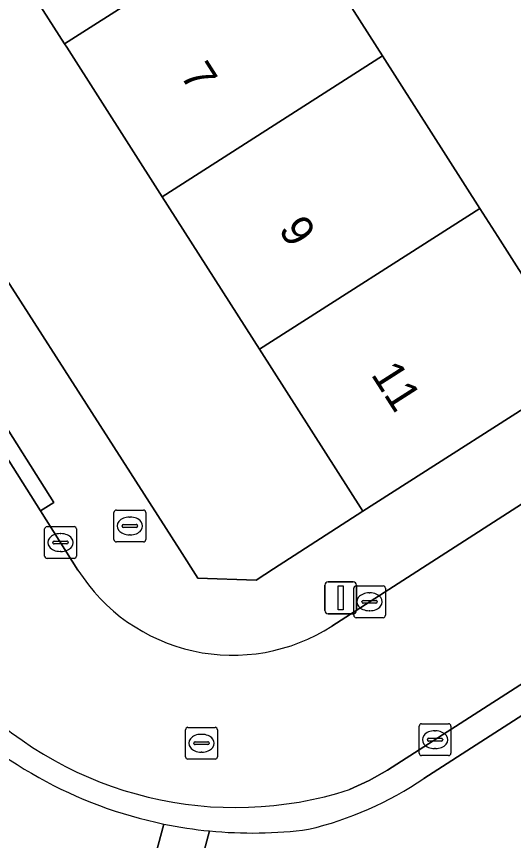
# Model space of a CAD drawing. Extents: x 158472 to 159562, y 388525 to 389606.
# Drawn here: x 159179.92 to 159195.57, y 389187.7 to 389213.63 of the extents above; entities that cross this region are included whole.
import ezdxf

# ---------------------------------------------------------------- set-up
doc = ezdxf.new("R2010")
doc.units = 0
for name, color, linetype in [('IMGEO_Brandkraan', 7, 'Continuous'), ('IMGEO_Erf', 7, 'Continuous'), ('IMGEO_Groenvoorziening', 7, 'Continuous'), ('IMGEO_Kolk', 7, 'Continuous'), ('IMGEO_Lichtmast', 7, 'Continuous'), ('IMGEO_Pand', 7, 'Continuous'), ('IMGEO_Pand_nummerreeks', 7, 'Continuous'), ('IMGEO_Rijbaan_lokaal_open', 7, 'Continuous'), ('IMGEO_Rioolput', 7, 'Continuous'), ('IMGEO_Voetpad_halfverhard', 7, 'Continuous'), ('IMGEO_Voetpad_open', 7, 'Continuous')]:
    doc.layers.add(name, color=color, linetype=linetype)

msp = doc.modelspace()

# ---------------------------------------------------------------- linework, layer by layer
at = {"layer": 'IMGEO_Brandkraan'}
for p, q in [((159182.989, 389197.169), (159182.989, 389198.021)), ((159183.064, 389198.095), (159183.916, 389198.095)), ((159183.99, 389198.021), (159183.99, 389197.169)), ((159183.477, 389197.875), (159183.502, 389197.875)), ((159183.248, 389197.589), (159183.248, 389197.601)), ((159183.686, 389197.552), (159183.288, 389197.552)), ((159183.291, 389197.638), (159183.689, 389197.638)), ((159183.732, 389197.601), (159183.732, 389197.589)), ((159183.5, 389197.315), (159183.475, 389197.315)), ((159183.916, 389197.095), (159183.064, 389197.095))]:
    msp.add_line(p, q, dxfattribs=at)
for points in [[(159182.989, 389197.169), (159182.989, 389198.021)], [(159183.064, 389198.095), (159183.916, 389198.095)], [(159183.99, 389198.021), (159183.99, 389197.169)], [(159183.916, 389197.095), (159183.064, 389197.095)]]:
    msp.add_lwpolyline(points, dxfattribs=at)
for centre, radius, start, end in [((159183.066, 389198.019), 0.0765, 91.552, 178.448), ((159183.066, 389198.019), 0.0765, 91.552, 178.448), ((159183.914, 389198.019), 0.0765, 1.552, 88.448), ((159183.914, 389198.019), 0.0765, 1.552, 88.448), ((159183.288, 389197.598), 0.0403, 85.8775, 175.7526), ((159183.285, 389197.588), 0.0366, 178.938, 274.7102), ((159183.689, 389197.595), 0.043, 264.8664, 352.4533), ((159183.693, 389197.6), 0.0386, 1.7309, 96.639), ((159183.066, 389197.171), 0.0765, 181.552, 268.448), ((159183.066, 389197.171), 0.0765, 181.552, 268.448), ((159183.914, 389197.171), 0.0765, 271.552, 358.448), ((159183.914, 389197.171), 0.0765, 271.552, 358.448)]:
    msp.add_arc(centre, radius, start, end, dxfattribs=at)
for centre, major_axis, ratio, start_param, end_param in [((159183.476, 389197.595), (-0.387, 0.002), 0.722429, 4.712389, 7.853982), ((159183.501, 389197.595), (-0.39, 0.002), 0.717154, 1.570796, 4.712389)]:
    msp.add_ellipse(centre, major_axis=major_axis, ratio=ratio, start_param=start_param, end_param=end_param, dxfattribs=at)
at = {"layer": 'IMGEO_Erf'}
for points in [[(159163.783, 389229.067), (159166.016, 389226.539), (159169.184, 389221.6), (159175.321, 389212.031), (159176.838, 389209.665), (159185.06, 389196.846), (159185.632, 389195.955), (159187.463, 389195.888), (159188.016, 389196.245), (159190.823, 389198.057), (159187.568, 389203.158), (159184.506, 389207.956), (159181.505, 389212.659), (159181.435, 389212.768), (159179.993, 389215.028), (159178.366, 389217.578), (159175.3, 389222.383), (159172.23, 389227.193)], [(159184.941, 389228.553), (159188.011, 389223.741), (159190.157, 389225.112), (159193.234, 389220.296), (159191.084, 389218.924), (159190.976, 389218.855), (159188.38, 389217.199), (159191.446, 389212.395), (159194.513, 389207.588), (159195.078, 389206.703), (159197.768, 389202.488)]]:
    msp.add_lwpolyline(points, dxfattribs=at)
at = {"layer": 'IMGEO_Groenvoorziening'}
for points in [[(159201.14, 389187.754), (159202.935, 389189.295), (159202.534, 389190.024), (159205.832, 389192.954), (159211.417, 389197.159), (159212.729, 389198.925), (159211.107, 389201.446), (159192.749, 389189.651)], [(159181.476, 389176.775), (159184.562, 389188.214)], [(159186.001, 389187.997), (159182.894, 389176.383)]]:
    msp.add_lwpolyline(points, dxfattribs=at)
for centre, radius, start, end in [((159187.32, 389201.672), 13.737, 223.187, 258.4173), ((159186.618, 389198.637), 10.878, 283.2632, 304.3045), ((159187.331, 389201.589), 13.657, 264.4118, 277.5022)]:
    msp.add_arc(centre, radius, start, end, dxfattribs=at)
at = {"layer": 'IMGEO_Kolk'}
for p, q in [((159180.805, 389196.648), (159180.805, 389197.5)), ((159180.88, 389197.574), (159181.732, 389197.574)), ((159181.806, 389197.5), (159181.806, 389196.648)), ((159181.293, 389197.354), (159181.318, 389197.354)), ((159181.064, 389197.068), (159181.064, 389197.08)), ((159181.502, 389197.031), (159181.104, 389197.031)), ((159181.107, 389197.117), (159181.505, 389197.117)), ((159181.548, 389197.08), (159181.548, 389197.068)), ((159181.316, 389196.794), (159181.291, 389196.794)), ((159181.732, 389196.574), (159180.88, 389196.574)), ((159190.612, 389195.709), (159191.464, 389195.709)), ((159190.537, 389194.783), (159190.537, 389195.635)), ((159191.025, 389195.489), (159191.05, 389195.489)), ((159191.538, 389195.635), (159191.538, 389194.783)), ((159190.796, 389195.203), (159190.796, 389195.215)), ((159191.234, 389195.166), (159190.836, 389195.166)), ((159190.839, 389195.252), (159191.237, 389195.252)), ((159191.28, 389195.215), (159191.28, 389195.203)), ((159191.048, 389194.929), (159191.023, 389194.929)), ((159191.464, 389194.709), (159190.612, 389194.709)), ((159192.599, 389190.443), (159192.599, 389191.295)), ((159192.674, 389191.369), (159193.526, 389191.369)), ((159193.6, 389191.295), (159193.6, 389190.443)), ((159193.087, 389191.149), (159193.112, 389191.149)), ((159192.858, 389190.863), (159192.858, 389190.875)), ((159193.296, 389190.826), (159192.898, 389190.826)), ((159192.901, 389190.912), (159193.299, 389190.912)), ((159193.342, 389190.875), (159193.342, 389190.863)), ((159193.11, 389190.589), (159193.085, 389190.589)), ((159193.526, 389190.369), (159192.674, 389190.369))]:
    msp.add_line(p, q, dxfattribs=at)
for points in [[(159180.805, 389196.648), (159180.805, 389197.5)], [(159180.88, 389197.574), (159181.732, 389197.574)], [(159181.806, 389197.5), (159181.806, 389196.648)], [(159181.732, 389196.574), (159180.88, 389196.574)], [(159190.612, 389195.709), (159191.464, 389195.709)], [(159190.537, 389194.783), (159190.537, 389195.635)], [(159191.538, 389195.635), (159191.538, 389194.783)], [(159191.464, 389194.709), (159190.612, 389194.709)], [(159192.599, 389190.443), (159192.599, 389191.295)], [(159192.674, 389191.369), (159193.526, 389191.369)], [(159193.6, 389191.295), (159193.6, 389190.443)], [(159193.526, 389190.369), (159192.674, 389190.369)]]:
    msp.add_lwpolyline(points, dxfattribs=at)
for centre, radius, start, end in [((159180.882, 389197.498), 0.0765, 91.552, 178.448), ((159180.882, 389197.498), 0.0765, 91.552, 178.448), ((159181.73, 389197.498), 0.0765, 1.552, 88.448), ((159181.73, 389197.498), 0.0765, 1.552, 88.448), ((159181.104, 389197.077), 0.0403, 85.8775, 175.7526), ((159181.101, 389197.067), 0.0366, 178.938, 274.7102), ((159181.505, 389197.074), 0.043, 264.8664, 352.4533), ((159181.509, 389197.079), 0.0386, 1.7309, 96.639), ((159180.882, 389196.65), 0.0765, 181.552, 268.448), ((159180.882, 389196.65), 0.0765, 181.552, 268.448), ((159181.73, 389196.65), 0.0765, 271.552, 358.448), ((159181.73, 389196.65), 0.0765, 271.552, 358.448), ((159190.614, 389195.633), 0.0765, 91.552, 178.448), ((159190.614, 389195.633), 0.0765, 91.552, 178.448), ((159191.462, 389195.633), 0.0765, 1.552, 88.448), ((159191.462, 389195.633), 0.0765, 1.552, 88.448), ((159190.836, 389195.212), 0.0403, 85.8775, 175.7526), ((159190.833, 389195.202), 0.0366, 178.938, 274.7102), ((159191.237, 389195.209), 0.043, 264.8664, 352.4533), ((159191.241, 389195.214), 0.0386, 1.7309, 96.639), ((159190.614, 389194.785), 0.0765, 181.552, 268.448), ((159190.614, 389194.785), 0.0765, 181.552, 268.448), ((159191.462, 389194.785), 0.0765, 271.552, 358.448), ((159191.462, 389194.785), 0.0765, 271.552, 358.448), ((159192.676, 389191.293), 0.0765, 91.552, 178.448), ((159192.676, 389191.293), 0.0765, 91.552, 178.448), ((159193.524, 389191.293), 0.0765, 1.552, 88.448), ((159193.524, 389191.293), 0.0765, 1.552, 88.448), ((159192.898, 389190.872), 0.0403, 85.8775, 175.7526), ((159192.895, 389190.862), 0.0366, 178.938, 274.7102), ((159193.299, 389190.869), 0.043, 264.8664, 352.4533), ((159193.303, 389190.874), 0.0386, 1.7309, 96.639), ((159192.676, 389190.445), 0.0765, 181.552, 268.448), ((159192.676, 389190.445), 0.0765, 181.552, 268.448), ((159193.524, 389190.445), 0.0765, 271.552, 358.448), ((159193.524, 389190.445), 0.0765, 271.552, 358.448)]:
    msp.add_arc(centre, radius, start, end, dxfattribs=at)
for centre, major_axis, ratio, start_param, end_param in [((159181.292, 389197.074), (-0.387, 0.002), 0.722429, 4.712389, 7.853982), ((159181.317, 389197.074), (-0.39, 0.002), 0.717154, 1.570796, 4.712389), ((159191.024, 389195.209), (-0.387, 0.002), 0.722429, 4.712389, 7.853982), ((159191.049, 389195.209), (-0.39, 0.002), 0.717154, 1.570796, 4.712389), ((159193.086, 389190.869), (-0.387, 0.002), 0.722429, 4.712389, 7.853982), ((159193.111, 389190.869), (-0.39, 0.002), 0.717154, 1.570796, 4.712389)]:
    msp.add_ellipse(centre, major_axis=major_axis, ratio=ratio, start_param=start_param, end_param=end_param, dxfattribs=at)
at = {"layer": 'IMGEO_Lichtmast'}
for p, q in [((159189.631, 389194.935), (159189.631, 389195.735)), ((159189.631, 389195.735), (159189.631, 389194.935)), ((159189.731, 389195.835), (159190.521, 389195.835)), ((159190.521, 389195.835), (159189.731, 389195.835)), ((159190.621, 389195.735), (159190.621, 389194.935)), ((159190.621, 389194.935), (159190.621, 389195.735)), ((159190.521, 389194.835), (159189.731, 389194.835)), ((159189.731, 389194.835), (159190.521, 389194.835))]:
    msp.add_line(p, q, dxfattribs=at)
msp.add_lwpolyline([(159190.051, 389195.71), (159190.201, 389195.71), (159190.201, 389194.96), (159190.051, 389194.96), (159190.051, 389195.71)], dxfattribs=at)
for centre, start, end in [((159189.731, 389195.735), 90, 180), ((159189.731, 389195.735), 90, 180), ((159190.521, 389195.735), 0, 90), ((159190.521, 389195.735), 360, 90), ((159189.731, 389194.935), 180, 270), ((159189.731, 389194.935), 180, 270), ((159190.521, 389194.935), 270, 0), ((159190.521, 389194.935), 270, 0)]:
    msp.add_arc(centre, 0.1, start, end, dxfattribs=at)
at = {"layer": 'IMGEO_Pand'}
for points in [[(159190.157, 389225.112), (159188.011, 389223.741), (159178.366, 389217.578), (159179.993, 389215.028), (159181.435, 389212.768), (159188.38, 389217.199), (159190.976, 389218.855), (159191.084, 389218.924), (159193.234, 389220.296)], [(159191.446, 389212.395), (159188.38, 389217.199), (159181.435, 389212.768), (159181.505, 389212.659), (159184.506, 389207.956)], [(159191.446, 389212.395), (159184.506, 389207.956), (159187.568, 389203.158), (159194.513, 389207.588)], [(159194.513, 389207.588), (159187.568, 389203.158), (159190.823, 389198.057), (159197.768, 389202.488), (159195.078, 389206.703)]]:
    msp.add_lwpolyline(points, close=True, dxfattribs=at)
at = {"layer": 'IMGEO_Rijbaan_lokaal_open'}
for points in [[(159181.854, 389196.208), (159180.673, 389198.07), (159178.944, 389200.794), (159177.429, 389203.183), (159175.723, 389205.871), (159174.123, 389208.392), (159172.504, 389210.944), (159170.11, 389214.716), (159168.472, 389217.298), (159166.852, 389219.852), (159166.678, 389220.126), (159165.218, 389222.426), (159164.655, 389223.314), (159163.447, 389225.021), (159163.734, 389225.269), (159159.984, 389229.07), (159159.642, 389228.893), (159155.096, 389223.833), (159163.483, 389215.615), (159164.078, 389214.769), (159178.053, 389192.773), (159178.274, 389192.424), (159178.536, 389192.158)], [(159232.686, 389216.296), (159230.169, 389220.255), (159216.964, 389211.873), (159213.966, 389209.946), (159210.737, 389207.87), (159209.912, 389207.34), (159206.734, 389205.297), (159189.852, 389194.445)], [(159190.405, 389189.298), (159191.026, 389189.585), (159191.606, 389189.91), (159232.686, 389216.296)]]:
    msp.add_lwpolyline(points, dxfattribs=at)
for centre, radius, start, end in [((159186.729, 389199.301), 5.774, 212.3949, 302.7433), ((159186.815, 389200.459), 11.724, 225.0753, 287.8288)]:
    msp.add_arc(centre, radius, start, end, dxfattribs=at)
at = {"layer": 'IMGEO_Rioolput'}
for p, q in [((159185.319, 389191.258), (159186.171, 389191.258)), ((159185.244, 389190.332), (159185.244, 389191.184)), ((159185.732, 389191.038), (159185.757, 389191.038)), ((159186.245, 389191.184), (159186.245, 389190.332)), ((159185.503, 389190.752), (159185.503, 389190.764)), ((159185.546, 389190.801), (159185.944, 389190.801)), ((159185.987, 389190.764), (159185.987, 389190.752)), ((159185.941, 389190.715), (159185.543, 389190.715)), ((159185.755, 389190.478), (159185.73, 389190.478)), ((159186.171, 389190.258), (159185.319, 389190.258))]:
    msp.add_line(p, q, dxfattribs=at)
for points in [[(159185.319, 389191.258), (159186.171, 389191.258)], [(159185.244, 389190.332), (159185.244, 389191.184)], [(159186.245, 389191.184), (159186.245, 389190.332)], [(159186.171, 389190.258), (159185.319, 389190.258)]]:
    msp.add_lwpolyline(points, dxfattribs=at)
for centre, radius, start, end in [((159185.321, 389191.182), 0.0765, 91.552, 178.448), ((159185.321, 389191.182), 0.0765, 91.552, 178.448), ((159186.169, 389191.182), 0.0765, 1.552, 88.448), ((159186.169, 389191.182), 0.0765, 1.552, 88.448), ((159185.543, 389190.761), 0.0403, 85.8775, 175.7526), ((159185.54, 389190.751), 0.0366, 178.938, 274.7102), ((159185.944, 389190.758), 0.043, 264.8664, 352.4533), ((159185.948, 389190.763), 0.0386, 1.7309, 96.639), ((159185.321, 389190.334), 0.0765, 181.552, 268.448), ((159185.321, 389190.334), 0.0765, 181.552, 268.448), ((159186.169, 389190.334), 0.0765, 271.552, 358.448), ((159186.169, 389190.334), 0.0765, 271.552, 358.448)]:
    msp.add_arc(centre, radius, start, end, dxfattribs=at)
for centre, major_axis, ratio, start_param, end_param in [((159185.731, 389190.758), (-0.387, 0.002), 0.722429, 4.712389, 7.853982), ((159185.756, 389190.758), (-0.39, 0.002), 0.717154, 1.570796, 4.712389)]:
    msp.add_ellipse(centre, major_axis=major_axis, ratio=ratio, start_param=start_param, end_param=end_param, dxfattribs=at)
at = {"layer": 'IMGEO_Voetpad_halfverhard'}
for points in [[(159184.562, 389188.214), (159181.476, 389176.775)], [(159180.988, 389171.13), (159182.894, 389176.383), (159186.001, 389187.997)]]:
    msp.add_lwpolyline(points, dxfattribs=at)
msp.add_arc((159187.288, 389201.414), 13.479, 258.3299, 264.519, dxfattribs=at)
at = {"layer": 'IMGEO_Voetpad_open'}
for points in [[(159159.334, 389308.772), (159200.934, 389269.362), (159216.237, 389250), (159224.966, 389238.955), (159233.498, 389225.39), (159227.35, 389221.435), (159220.412, 389217.002), (159212.451, 389211.9), (159209.735, 389210.165), (159208.428, 389209.355), (159205.734, 389207.633), (159197.768, 389202.488), (159190.823, 389198.057), (159188.016, 389196.245), (159187.463, 389195.888), (159185.632, 389195.955), (159185.06, 389196.846), (159176.838, 389209.665), (159175.321, 389212.031), (159169.184, 389221.6), (159166.016, 389226.539), (159163.783, 389229.067), (159142.406, 389249.076)], [(159192.749, 389189.651), (159211.107, 389201.446), (159212.22, 389202.161), (159237.117, 389218.067), (159239.651, 389219.685), (159239.599, 389219.788), (159239.217, 389220.548), (159237.102, 389219.133), (159235.025, 389217.799), (159232.686, 389216.296), (159191.606, 389189.91), (159191.026, 389189.585), (159190.405, 389189.298)], [(159170.11, 389214.716), (159172.504, 389210.944), (159172.928, 389211.208), (159174.547, 389208.656), (159174.123, 389208.392), (159175.723, 389205.871), (159176.146, 389206.136), (159177.852, 389203.448), (159177.429, 389203.183), (159178.944, 389200.794), (159179.367, 389201.059), (159181.096, 389198.335), (159180.673, 389198.07), (159181.854, 389196.208)], [(159189.852, 389194.445), (159206.734, 389205.297)]]:
    msp.add_lwpolyline(points, dxfattribs=at)
msp.add_lwpolyline([(159180.673, 389198.07), (159181.096, 389198.335), (159179.367, 389201.059), (159178.944, 389200.794)], close=True, dxfattribs=at)
for centre, radius, start, end in [((159186.729, 389199.301), 5.774, 212.3949, 302.7433), ((159187.32, 389201.672), 13.737, 223.187, 258.4173), ((159186.815, 389200.459), 11.724, 225.0753, 287.8288), ((159186.618, 389198.637), 10.878, 283.2632, 304.3045), ((159187.288, 389201.414), 13.479, 258.3299, 264.519), ((159187.331, 389201.589), 13.657, 264.4118, 277.5022)]:
    msp.add_arc(centre, radius, start, end, dxfattribs=at)

# ---------------------------------------------------------------- texts
at = {"layer": 'IMGEO_Pand_nummerreeks'}
for s, p in [('7', (159185.052, 389211.785)), ('9', (159188.15, 389206.929)), ('11', (159191.063, 389202.364))]:
    msp.add_text(s, height=1, rotation=302.5433, dxfattribs=at).set_placement(p)

doc.saveas('drawing.dxf')
